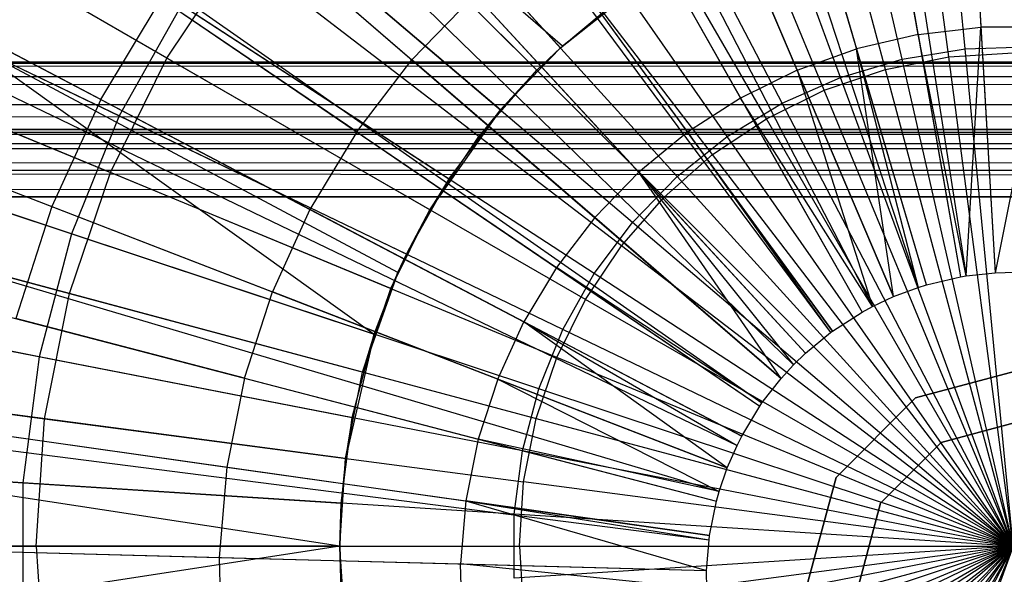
# Model space of a CAD drawing. Extents: x 0.2 to 40.1, y -6.7 to 6.7.
# Tile 408 of 516: x 26.301 to 26.876, y 3.432 to 3.756. Entities that reach past the tile are written whole.
import ezdxf

# ---------------------------------------------------------------- set-up
doc = ezdxf.new("R2010")
doc.units = 0
doc.header["$MEASUREMENT"] = 0
doc.layers.get('0').update_dxf_attribs({"color": 13, "linetype": 'CONTINUOUS'})

# ---------------------------------------------------------------- blocks, each defined once
blk = doc.blocks.new('SNOWBALL_XIV_PM3_STL')
at = {"color": 0}
for p, q in [((26.82874, 4.31366, 5.09925), (26.87028, 3.60819, 5.31579)), ((26.82874, 4.31366, 5.09925), (26.87028, 3.60819, 5.31579)), ((26.72827, 4.30196, 5.09925), (26.84996, 3.60582, 5.31579)), ((26.72827, 4.30196, 5.09925), (26.84996, 3.60582, 5.31579)), ((26.74427, 4.30461, 5.09925), (26.8532, 3.60636, 5.31579)), ((26.74427, 4.30461, 5.09925), (26.8532, 3.60636, 5.31579)), ((26.83005, 3.60116, 5.31579), (26.6298, 4.27889, 5.09925)), ((26.83005, 3.60116, 5.31579), (26.6298, 4.27889, 5.09925)), ((26.60564, 4.27137, 5.09925), (26.82516, 3.59964, 5.31579)), ((26.60564, 4.27137, 5.09925), (26.82516, 3.59964, 5.31579)), ((26.5346, 4.24474, 5.09925), (26.81079, 3.59425, 5.31579)), ((26.5346, 4.24474, 5.09925), (26.81079, 3.59425, 5.31579)), ((26.47414, 4.21633, 5.09925), (26.79857, 3.58851, 5.31579)), ((26.47414, 4.21633, 5.09925), (26.79857, 3.58851, 5.31579)), ((26.44391, 4.19996, 5.09925), (26.79245, 3.5852, 5.31579)), ((26.44391, 4.19996, 5.09925), (26.79245, 3.5852, 5.31579)), ((26.35317, 4.1409, 5.09925), (26.7741, 3.57325, 5.31579)), ((26.35317, 4.1409, 5.09925), (26.7741, 3.57325, 5.31579)), ((26.35892, 4.14513, 5.09925), (26.77527, 3.57411, 5.31579)), ((26.35892, 4.14513, 5.09925), (26.77527, 3.57411, 5.31579)), ((26.28073, 4.08098, 5.09925), (26.75946, 3.56114, 5.31579)), ((26.28073, 4.08098, 5.09925), (26.75946, 3.56114, 5.31579)), ((26.24586, 4.04705, 5.09925), (26.7524, 3.55428, 5.31579)), ((26.24586, 4.04705, 5.09925), (26.7524, 3.55428, 5.31579)), ((26.85277, 3.73899, 0.5388), (26.82516, 4.02518, 0.59287)), ((26.85277, 3.73899, 0.5388), (26.82516, 4.02518, 0.59287)), ((26.81583, 3.73302, 0.5388), (26.75185, 4.01333, 0.59287)), ((26.81583, 3.73302, 0.5388), (26.75185, 4.01333, 0.59287)), ((26.84315, 3.73433, 0.59193), (26.80632, 4.01413, 0.65953)), ((26.84315, 3.73433, 0.59193), (26.80632, 4.01413, 0.65953)), ((26.21036, 4.00832, 5.09925), (26.74523, 3.54644, 5.31579)), ((26.21036, 4.00832, 5.09925), (26.74523, 3.54644, 5.31579)), ((26.80615, 3.72696, 0.59193), (26.7331, 3.99957, 0.65953)), ((26.80615, 3.72696, 0.59193), (26.7331, 3.99957, 0.65953)), ((26.77996, 3.72237, 0.5388), (26.68066, 3.9922, 0.59287)), ((26.77996, 3.72237, 0.5388), (26.68066, 3.9922, 0.59287)), ((26.77042, 3.71484, 0.59193), (26.66242, 3.97558, 0.65953)), ((26.77042, 3.71484, 0.59193), (26.66242, 3.97558, 0.65953)), ((26.74574, 3.70723, 0.5388), (26.61276, 3.96214, 0.59287)), ((26.74574, 3.70723, 0.5388), (26.61276, 3.96214, 0.59287)), ((26.61635, 3.73954, 5.21211), (26.42481, 3.95044, 5.14563)), ((26.61635, 3.73954, 5.21211), (26.42481, 3.95044, 5.14563)), ((26.73658, 3.69815, 0.59193), (26.59547, 3.94256, 0.65953)), ((26.73658, 3.69815, 0.59193), (26.59547, 3.94256, 0.65953)), ((26.155, 3.9372, 5.09925), (26.73403, 3.53206, 5.31579)), ((26.155, 3.9372, 5.09925), (26.73403, 3.53206, 5.31579)), ((26.14873, 3.92813, 5.09925), (26.73276, 3.53023, 5.31579)), ((26.14873, 3.92813, 5.09925), (26.73276, 3.53023, 5.31579)), ((26.40551, 3.92364, 5.06729), (26.60266, 3.72649, 5.1478)), ((26.6176, 3.74066, 5.1478), (26.40551, 3.92364, 5.06729)), ((26.40551, 3.92364, 5.06729), (26.60266, 3.72649, 5.1478)), ((26.6176, 3.74066, 5.1478), (26.40551, 3.92364, 5.06729)), ((26.71375, 3.68783, 0.5388), (26.54925, 3.92365, 0.59287)), ((26.71375, 3.68783, 0.5388), (26.54925, 3.92365, 0.59287)), ((26.70521, 3.67719, 0.59193), (26.5334, 3.90109, 0.65953)), ((26.70521, 3.67719, 0.59193), (26.5334, 3.90109, 0.65953)), ((26.85353, 3.89252, 5.25512), (26.86182, 3.7517, 5.28933)), ((26.85353, 3.89252, 5.25512), (26.86182, 3.7517, 5.28933)), ((26.58129, 3.70333, 5.21211), (26.36435, 3.88801, 5.14563)), ((26.58129, 3.70333, 5.21211), (26.36435, 3.88801, 5.14563)), ((26.82521, 3.74743, 5.28933), (26.80092, 3.88639, 5.25512)), ((26.82521, 3.74743, 5.28933), (26.80092, 3.88639, 5.25512)), ((26.6845, 3.6645, 0.5388), (26.4912, 3.87735, 0.59287)), ((26.6845, 3.6645, 0.5388), (26.4912, 3.87735, 0.59287)), ((26.38659, 3.73368, 0.65953), (26.15138, 3.86948, 0.76179)), ((26.38659, 3.73368, 0.65953), (26.15138, 3.86948, 0.76179)), ((26.74934, 3.8743, 5.25512), (26.78931, 3.73902, 5.28933)), ((26.74934, 3.8743, 5.25512), (26.78931, 3.73902, 5.28933)), ((26.56874, 3.6878, 5.1478), (26.34754, 3.85753, 5.06729)), ((26.56874, 3.6878, 5.1478), (26.34754, 3.85753, 5.06729)), ((26.75461, 3.72657, 5.28933), (26.69948, 3.85642, 5.25512)), ((26.75461, 3.72657, 5.28933), (26.69948, 3.85642, 5.25512)), ((26.67684, 3.65231, 0.59193), (26.47728, 3.85187, 0.65953)), ((26.67684, 3.65231, 0.59193), (26.47728, 3.85187, 0.65953)), ((26.09665, 3.84142, 5.09925), (26.72223, 3.51269, 5.31579)), ((26.09665, 3.84142, 5.09925), (26.72223, 3.51269, 5.31579)), ((26.65198, 3.83297, 5.25512), (26.72155, 3.71025, 5.28933)), ((26.65198, 3.83297, 5.25512), (26.72155, 3.71025, 5.28933)), ((26.65846, 3.63763, 0.5388), (26.43954, 3.824, 0.59287)), ((26.65846, 3.63763, 0.5388), (26.43954, 3.824, 0.59287)), ((26.35868, 3.69979, 0.59287), (26.10764, 3.82068, 0.68207)), ((26.35868, 3.69979, 0.59287), (26.10764, 3.82068, 0.68207)), ((26.55114, 3.66293, 5.21211), (26.31237, 3.81836, 5.14563)), ((26.55114, 3.66293, 5.21211), (26.31237, 3.81836, 5.14563)), ((26.42517, 3.82283, 5.21329), (26.52966, 3.7326, 5.25512)), ((26.42517, 3.82283, 5.21329), (26.52966, 3.7326, 5.25512)), ((26.08294, 3.8142, 5.09925), (26.71946, 3.50719, 5.31579)), ((26.08294, 3.8142, 5.09925), (26.71946, 3.50719, 5.31579)), ((26.60746, 3.80425, 5.25512), (26.69057, 3.69027, 5.28933)), ((26.60746, 3.80425, 5.25512), (26.69057, 3.69027, 5.28933)), ((26.38659, 3.73368, 0.65953), (26.42806, 3.79575, 0.65953)), ((26.38659, 3.73368, 0.65953), (26.42806, 3.79575, 0.65953)), ((26.65196, 3.62394, 0.59193), (26.42806, 3.79575, 0.65953)), ((26.65196, 3.62394, 0.59193), (26.42806, 3.79575, 0.65953)), ((26.54015, 3.64502, 5.1478), (26.29869, 3.78443, 5.06729)), ((26.54015, 3.64502, 5.1478), (26.29869, 3.78443, 5.06729)), ((26.34789, 3.7094, 5.21329), (26.22813, 3.77234, 5.16381)), ((26.34789, 3.7094, 5.21329), (26.22813, 3.77234, 5.16381)), ((26.10266, 3.77066, 0.76179), (26.35357, 3.66673, 0.65953)), ((26.10266, 3.77066, 0.76179), (26.35357, 3.66673, 0.65953)), ((26.34789, 3.7094, 5.21329), (26.38328, 3.76833, 5.21329)), ((26.34789, 3.7094, 5.21329), (26.38328, 3.76833, 5.21329)), ((26.49738, 3.69059, 5.25512), (26.38328, 3.76833, 5.21329)), ((26.49738, 3.69059, 5.25512), (26.38328, 3.76833, 5.21329)), ((26.56651, 3.77065, 5.25512), (26.52966, 3.7326, 5.25512)), ((26.56651, 3.77065, 5.25512), (26.52966, 3.7326, 5.25512)), ((26.56651, 3.77065, 5.25512), (26.66207, 3.66688, 5.28933)), ((26.56651, 3.77065, 5.25512), (26.66207, 3.66688, 5.28933)), ((26.61635, 3.73954, 5.21211), (26.65576, 3.77096, 5.21211)), ((26.61635, 3.73954, 5.21211), (26.65576, 3.77096, 5.21211)), ((26.65576, 3.77096, 5.21211), (26.6176, 3.74066, 5.1478)), ((26.65576, 3.77096, 5.21211), (26.6176, 3.74066, 5.1478)), ((26.39512, 3.76449, 0.59287), (26.35868, 3.69979, 0.59287)), ((26.39512, 3.76449, 0.59287), (26.35868, 3.69979, 0.59287)), ((26.63609, 3.60764, 0.5388), (26.39512, 3.76449, 0.59287)), ((26.63609, 3.60764, 0.5388), (26.39512, 3.76449, 0.59287)), ((26.6176, 3.74066, 5.1478), (26.64135, 3.76041, 5.1478)), ((26.6176, 3.74066, 5.1478), (26.64135, 3.76041, 5.1478)), ((26.05479, 3.74935, 5.09925), (26.71377, 3.49407, 5.31579)), ((26.05479, 3.74935, 5.09925), (26.71377, 3.49407, 5.31579)), ((26.82521, 3.74743, 5.28933), (26.86182, 3.7517, 5.28933)), ((26.82521, 3.74743, 5.28933), (26.86182, 3.7517, 5.28933)), ((26.8532, 3.60636, 5.31579), (26.86182, 3.7517, 5.28933)), ((26.8532, 3.60636, 5.31579), (26.86182, 3.7517, 5.28933)), ((26.89869, 3.75176, 5.28933), (26.86182, 3.7517, 5.28933)), ((26.89869, 3.75176, 5.28933), (26.86182, 3.7517, 5.28933)), ((26.86182, 3.7517, 5.28933), (26.87028, 3.60819, 5.31579)), ((26.86182, 3.7517, 5.28933), (26.87028, 3.60819, 5.31579)), ((26.89869, 3.75176, 5.28933), (26.87028, 3.60819, 5.31579)), ((26.89869, 3.75176, 5.28933), (26.87028, 3.60819, 5.31579)), ((26.82521, 3.74743, 5.28933), (26.78931, 3.73902, 5.28933)), ((26.82521, 3.74743, 5.28933), (26.78931, 3.73902, 5.28933)), ((26.82521, 3.74743, 5.28933), (26.84996, 3.60582, 5.31579)), ((26.8532, 3.60636, 5.31579), (26.82521, 3.74743, 5.28933)), ((26.82521, 3.74743, 5.28933), (26.84996, 3.60582, 5.31579)), ((26.8532, 3.60636, 5.31579), (26.82521, 3.74743, 5.28933)), ((26.52641, 3.61901, 5.21211), (26.26972, 3.74263, 5.14563)), ((26.52146, 3.60834, 5.21211), (26.26972, 3.74263, 5.14563)), ((26.26972, 3.74263, 5.14563), (26.50749, 3.57229, 5.21211)), ((26.52146, 3.60834, 5.21211), (26.26972, 3.74263, 5.14563)), ((26.26972, 3.74263, 5.14563), (26.50749, 3.57229, 5.21211)), ((26.52641, 3.61901, 5.21211), (26.26972, 3.74263, 5.14563)), ((26.58129, 3.70333, 5.21211), (26.61635, 3.73954, 5.21211)), ((26.58129, 3.70333, 5.21211), (26.61635, 3.73954, 5.21211)), ((26.60266, 3.72649, 5.1478), (26.6176, 3.74066, 5.1478)), ((26.60266, 3.72649, 5.1478), (26.6176, 3.74066, 5.1478)), ((26.61635, 3.73954, 5.21211), (26.60266, 3.72649, 5.1478)), ((26.61635, 3.73954, 5.21211), (26.60266, 3.72649, 5.1478)), ((26.61635, 3.73954, 5.21211), (26.6176, 3.74066, 5.1478)), ((26.61635, 3.73954, 5.21211), (26.6176, 3.74066, 5.1478)), ((26.75461, 3.72657, 5.28933), (26.78931, 3.73902, 5.28933)), ((26.75461, 3.72657, 5.28933), (26.78931, 3.73902, 5.28933)), ((26.83005, 3.60116, 5.31579), (26.78931, 3.73902, 5.28933)), ((26.78931, 3.73902, 5.28933), (26.82516, 3.59964, 5.31579)), ((26.83005, 3.60116, 5.31579), (26.78931, 3.73902, 5.28933)), ((26.81079, 3.59425, 5.31579), (26.78931, 3.73902, 5.28933)), ((26.81079, 3.59425, 5.31579), (26.78931, 3.73902, 5.28933)), ((26.78931, 3.73902, 5.28933), (26.82516, 3.59964, 5.31579)), ((26.81583, 3.73302, 0.5388), (26.85277, 3.73899, 0.5388)), ((26.81583, 3.73302, 0.5388), (26.85277, 3.73899, 0.5388)), ((26.85277, 3.73899, 0.5388), (26.89016, 3.74019, 0.5388)), ((26.85277, 3.73899, 0.5388), (26.89016, 3.74019, 0.5388)), ((26.88081, 3.44834, 0.52068), (26.85277, 3.73899, 0.5388)), ((26.88081, 3.44834, 0.52068), (26.85277, 3.73899, 0.5388)), ((26.35357, 3.66673, 0.65953), (26.38659, 3.73368, 0.65953)), ((26.35357, 3.66673, 0.65953), (26.38659, 3.73368, 0.65953)), ((26.631, 3.59257, 0.59193), (26.38659, 3.73368, 0.65953)), ((26.631, 3.59257, 0.59193), (26.38659, 3.73368, 0.65953)), ((26.49738, 3.69059, 5.25512), (26.52966, 3.7326, 5.25512)), ((26.49738, 3.69059, 5.25512), (26.52966, 3.7326, 5.25512)), ((26.63642, 3.6404, 5.28933), (26.52966, 3.7326, 5.25512)), ((26.63642, 3.6404, 5.28933), (26.52966, 3.7326, 5.25512)), ((26.77996, 3.72237, 0.5388), (26.81583, 3.73302, 0.5388)), ((26.77996, 3.72237, 0.5388), (26.81583, 3.73302, 0.5388)), ((26.80615, 3.72696, 0.59193), (26.84315, 3.73433, 0.59193)), ((26.80615, 3.72696, 0.59193), (26.84315, 3.73433, 0.59193)), ((26.88081, 3.44834, 0.52068), (26.81583, 3.73302, 0.5388)), ((26.88081, 3.44834, 0.52068), (26.81583, 3.73302, 0.5388)), ((26.84315, 3.73433, 0.59193), (26.88081, 3.73679, 0.59193)), ((26.84315, 3.73433, 0.59193), (26.88081, 3.73679, 0.59193)), ((26.88081, 3.44834, 0.56005), (26.84315, 3.73433, 0.59193)), ((26.88081, 3.44834, 0.56005), (26.84315, 3.73433, 0.59193)), ((39.42879, 3.73129, 51.61956), (0.85168, 3.73129, 51.61956)), ((0.85168, 3.73129, 51.61956), (39.42499, 3.73025, 51.63235)), ((0.85168, 3.73129, 51.61956), (39.42499, 3.73025, 51.63235)), ((0.85168, 3.73129, 50.9109), (39.42879, 3.73129, 50.9109)), ((0.85168, 3.73129, 50.9109), (39.42879, 3.73129, 50.9109)), ((39.42879, 3.73129, 51.61956), (0.85168, 3.73129, 51.61956)), ((0.85988, 3.72647, 51.6467), (39.42499, 3.73025, 51.63235)), ((0.85988, 3.72647, 51.6467), (39.42499, 3.73025, 51.63235)), ((0.85988, 3.72647, 51.6467), (39.4168, 3.72107, 51.65835)), ((0.85988, 3.72647, 51.6467), (39.4168, 3.72107, 51.65835)), ((26.56874, 3.6878, 5.1478), (26.60266, 3.72649, 5.1478)), ((26.56874, 3.6878, 5.1478), (26.60266, 3.72649, 5.1478)), ((26.58129, 3.70333, 5.21211), (26.60266, 3.72649, 5.1478)), ((26.58129, 3.70333, 5.21211), (26.60266, 3.72649, 5.1478)), ((26.75461, 3.72657, 5.28933), (26.72155, 3.71025, 5.28933)), ((26.75461, 3.72657, 5.28933), (26.72155, 3.71025, 5.28933)), ((26.81079, 3.59425, 5.31579), (26.75461, 3.72657, 5.28933)), ((26.75461, 3.72657, 5.28933), (26.79857, 3.58851, 5.31579)), ((26.75461, 3.72657, 5.28933), (26.79857, 3.58851, 5.31579)), ((26.81079, 3.59425, 5.31579), (26.75461, 3.72657, 5.28933)), ((26.77042, 3.71484, 0.59193), (26.80615, 3.72696, 0.59193)), ((26.77042, 3.71484, 0.59193), (26.80615, 3.72696, 0.59193)), ((26.88081, 3.44834, 0.56005), (26.80615, 3.72696, 0.59193)), ((26.88081, 3.44834, 0.56005), (26.80615, 3.72696, 0.59193)), ((0.86808, 3.71258, 51.67051), (39.4168, 3.72107, 51.65835)), ((0.86808, 3.71258, 51.67051), (39.4168, 3.72107, 51.65835)), ((26.74574, 3.70723, 0.5388), (26.77996, 3.72237, 0.5388)), ((26.74574, 3.70723, 0.5388), (26.77996, 3.72237, 0.5388)), ((26.88081, 3.44834, 0.52068), (26.77996, 3.72237, 0.5388)), ((26.88081, 3.44834, 0.52068), (26.77996, 3.72237, 0.5388)), ((26.33081, 3.63095, 0.59287), (26.06638, 3.71875, 0.68207)), ((26.33081, 3.63095, 0.59287), (26.06638, 3.71875, 0.68207)), ((26.73658, 3.69815, 0.59193), (26.77042, 3.71484, 0.59193)), ((26.73658, 3.69815, 0.59193), (26.77042, 3.71484, 0.59193)), ((26.88081, 3.44834, 0.56005), (26.77042, 3.71484, 0.59193)), ((26.88081, 3.44834, 0.56005), (26.77042, 3.71484, 0.59193)), ((0.86808, 3.71258, 51.67051), (39.4086, 3.7035, 51.67959)), ((0.86808, 3.71258, 51.67051), (39.4086, 3.7035, 51.67959)), ((26.34789, 3.7094, 5.21329), (26.31944, 3.64683, 5.21329)), ((26.34789, 3.7094, 5.21329), (26.31944, 3.64683, 5.21329)), ((26.34789, 3.7094, 5.21329), (26.4701, 3.64518, 5.25512)), ((26.34789, 3.7094, 5.21329), (26.4701, 3.64518, 5.25512)), ((26.72155, 3.71025, 5.28933), (26.69057, 3.69027, 5.28933)), ((26.72155, 3.71025, 5.28933), (26.69057, 3.69027, 5.28933)), ((26.72155, 3.71025, 5.28933), (26.79245, 3.5852, 5.31579)), ((26.79857, 3.58851, 5.31579), (26.72155, 3.71025, 5.28933)), ((26.72155, 3.71025, 5.28933), (26.79245, 3.5852, 5.31579)), ((26.79857, 3.58851, 5.31579), (26.72155, 3.71025, 5.28933)), ((0.87627, 3.69134, 51.68808), (39.4086, 3.7035, 51.67959)), ((0.87627, 3.69134, 51.68808), (39.4086, 3.7035, 51.67959)), ((26.51739, 3.59887, 5.1478), (26.2598, 3.70557, 5.06729)), ((26.51739, 3.59887, 5.1478), (26.2598, 3.70557, 5.06729)), ((26.58129, 3.70333, 5.21211), (26.54015, 3.64502, 5.1478)), ((26.58129, 3.70333, 5.21211), (26.54015, 3.64502, 5.1478)), ((26.55114, 3.66293, 5.21211), (26.58129, 3.70333, 5.21211)), ((26.55114, 3.66293, 5.21211), (26.58129, 3.70333, 5.21211)), ((26.58129, 3.70333, 5.21211), (26.56874, 3.6878, 5.1478)), ((26.58129, 3.70333, 5.21211), (26.56874, 3.6878, 5.1478)), ((26.71375, 3.68783, 0.5388), (26.74574, 3.70723, 0.5388)), ((26.71375, 3.68783, 0.5388), (26.74574, 3.70723, 0.5388)), ((26.88081, 3.44834, 0.52068), (26.74574, 3.70723, 0.5388)), ((26.88081, 3.44834, 0.52068), (26.74574, 3.70723, 0.5388)), ((26.35868, 3.69979, 0.59287), (26.33081, 3.63095, 0.59287)), ((26.35868, 3.69979, 0.59287), (26.33081, 3.63095, 0.59287)), ((26.61772, 3.57504, 0.5388), (26.35868, 3.69979, 0.59287)), ((26.61772, 3.57504, 0.5388), (26.35868, 3.69979, 0.59287)), ((26.70521, 3.67719, 0.59193), (26.73658, 3.69815, 0.59193)), ((26.70521, 3.67719, 0.59193), (26.73658, 3.69815, 0.59193)), ((26.88081, 3.44834, 0.56005), (26.73658, 3.69815, 0.59193)), ((26.88081, 3.44834, 0.56005), (26.73658, 3.69815, 0.59193)), ((0.85168, 3.69192, 51.61956), (39.42076, 3.6896, 51.63287)), ((0.85168, 3.69192, 51.61956), (39.42076, 3.6896, 51.63287)), ((0.85168, 3.69192, 51.61956), (39.42879, 3.69192, 51.61956)), ((39.42879, 3.69192, 50.9109), (0.85168, 3.69192, 50.9109)), ((0.85168, 3.69192, 51.61956), (39.42879, 3.69192, 51.61956)), ((39.42879, 3.69192, 50.9109), (0.85168, 3.69192, 50.9109)), ((39.39221, 3.65255, 51.6983), (0.87627, 3.69134, 51.68808)), ((0.87627, 3.69134, 51.68808), (39.4004, 3.67969, 51.69348)), ((0.87627, 3.69134, 51.68808), (39.4004, 3.67969, 51.69348)), ((39.39221, 3.65255, 51.6983), (0.87627, 3.69134, 51.68808)), ((26.19329, 3.6957, 5.16381), (26.31944, 3.64683, 5.21329)), ((26.19329, 3.6957, 5.16381), (26.31944, 3.64683, 5.21329)), ((0.86195, 3.68816, 51.63636), (39.42076, 3.6896, 51.63287)), ((0.86195, 3.68816, 51.63636), (39.42076, 3.6896, 51.63287)), ((0.86195, 3.68816, 51.63636), (39.41162, 3.68169, 51.64603)), ((0.86195, 3.68816, 51.63636), (39.41162, 3.68169, 51.64603)), ((26.49738, 3.69059, 5.25512), (26.4701, 3.64518, 5.25512)), ((26.49738, 3.69059, 5.25512), (26.4701, 3.64518, 5.25512)), ((26.49738, 3.69059, 5.25512), (26.61396, 3.61117, 5.28933)), ((26.49738, 3.69059, 5.25512), (26.61396, 3.61117, 5.28933)), ((26.54015, 3.64502, 5.1478), (26.56874, 3.6878, 5.1478)), ((26.54015, 3.64502, 5.1478), (26.56874, 3.6878, 5.1478)), ((26.69057, 3.69027, 5.28933), (26.66207, 3.66688, 5.28933)), ((26.69057, 3.69027, 5.28933), (26.66207, 3.66688, 5.28933)), ((26.6845, 3.6645, 0.5388), (26.71375, 3.68783, 0.5388)), ((26.6845, 3.6645, 0.5388), (26.71375, 3.68783, 0.5388)), ((26.77527, 3.57411, 5.31579), (26.69057, 3.69027, 5.28933)), ((26.69057, 3.69027, 5.28933), (26.7741, 3.57325, 5.31579)), ((26.77527, 3.57411, 5.31579), (26.69057, 3.69027, 5.28933)), ((26.69057, 3.69027, 5.28933), (26.7741, 3.57325, 5.31579)), ((26.88081, 3.44834, 0.52068), (26.71375, 3.68783, 0.5388)), ((26.88081, 3.44834, 0.52068), (26.71375, 3.68783, 0.5388)), ((0.87109, 3.67902, 51.6487), (39.41162, 3.68169, 51.64603)), ((0.87109, 3.67902, 51.6487), (39.41162, 3.68169, 51.64603)), ((26.03154, 3.68123, 5.09925), (26.70906, 3.4803, 5.31579)), ((26.03154, 3.68123, 5.09925), (26.70906, 3.4803, 5.31579)), ((0.87109, 3.67902, 51.6487), (39.40247, 3.66935, 51.65517)), ((0.87109, 3.67902, 51.6487), (39.40247, 3.66935, 51.65517)), ((26.67684, 3.65231, 0.59193), (26.70521, 3.67719, 0.59193)), ((26.67684, 3.65231, 0.59193), (26.70521, 3.67719, 0.59193)), ((26.88081, 3.44834, 0.56005), (26.70521, 3.67719, 0.59193)), ((26.88081, 3.44834, 0.56005), (26.70521, 3.67719, 0.59193)), ((0.88023, 3.66587, 51.65661), (39.40247, 3.66935, 51.65517)), ((0.88023, 3.66587, 51.65661), (39.40247, 3.66935, 51.65517)), ((0.88023, 3.66587, 51.65661), (39.39221, 3.65255, 51.65893)), ((0.88023, 3.66587, 51.65661), (39.39221, 3.65255, 51.65893)), ((39.39221, 3.65255, 51.6983), (0.88447, 3.66534, 51.69725)), ((39.39221, 3.65255, 51.6983), (0.88447, 3.66534, 51.69725)), ((26.06724, 3.66634, 0.76179), (26.32958, 3.59605, 0.65953)), ((26.06724, 3.66634, 0.76179), (26.32958, 3.59605, 0.65953)), ((26.32958, 3.59605, 0.65953), (26.35357, 3.66673, 0.65953)), ((26.32958, 3.59605, 0.65953), (26.35357, 3.66673, 0.65953)), ((26.61431, 3.55873, 0.59193), (26.35357, 3.66673, 0.65953)), ((26.61431, 3.55873, 0.59193), (26.35357, 3.66673, 0.65953)), ((26.52641, 3.61901, 5.21211), (26.55114, 3.66293, 5.21211)), ((26.52641, 3.61901, 5.21211), (26.55114, 3.66293, 5.21211)), ((26.55114, 3.66293, 5.21211), (26.54015, 3.64502, 5.1478)), ((26.55114, 3.66293, 5.21211), (26.54015, 3.64502, 5.1478)), ((26.63642, 3.6404, 5.28933), (26.66207, 3.66688, 5.28933)), ((26.63642, 3.6404, 5.28933), (26.66207, 3.66688, 5.28933)), ((26.65846, 3.63763, 0.5388), (26.6845, 3.6645, 0.5388)), ((26.65846, 3.63763, 0.5388), (26.6845, 3.6645, 0.5388)), ((26.75946, 3.56114, 5.31579), (26.66207, 3.66688, 5.28933)), ((26.66207, 3.66688, 5.28933), (26.7524, 3.55428, 5.31579)), ((26.75946, 3.56114, 5.31579), (26.66207, 3.66688, 5.28933)), ((26.74523, 3.54644, 5.31579), (26.66207, 3.66688, 5.28933)), ((26.74523, 3.54644, 5.31579), (26.66207, 3.66688, 5.28933)), ((26.66207, 3.66688, 5.28933), (26.7524, 3.55428, 5.31579)), ((26.88081, 3.44834, 0.52068), (26.6845, 3.6645, 0.5388)), ((26.88081, 3.44834, 0.52068), (26.6845, 3.6645, 0.5388)), ((26.2371, 3.66207, 5.14563), (26.50749, 3.57229, 5.21211)), ((26.2371, 3.66207, 5.14563), (26.50749, 3.57229, 5.21211)), ((39.39221, 3.65255, 51.6983), (10.67572, 3.65238, 51.6983)), ((10.67572, 3.65238, 51.65893), (39.39221, 3.65255, 51.65893)), ((39.39221, 3.65255, 51.6983), (10.67572, 3.65238, 51.6983)), ((10.67572, 3.65238, 51.65893), (39.39221, 3.65255, 51.65893)), ((26.0237, 3.65311, 5.09925), (26.70748, 3.47461, 5.31579)), ((26.0237, 3.65311, 5.09925), (26.70748, 3.47461, 5.31579)), ((26.65196, 3.62394, 0.59193), (26.67684, 3.65231, 0.59193)), ((26.65196, 3.62394, 0.59193), (26.67684, 3.65231, 0.59193)), ((26.88081, 3.44834, 0.56005), (26.67684, 3.65231, 0.59193)), ((26.88081, 3.44834, 0.56005), (26.67684, 3.65231, 0.59193)), ((26.31944, 3.64683, 5.21329), (26.29831, 3.58142, 5.21329)), ((26.31944, 3.64683, 5.21329), (26.29831, 3.58142, 5.21329)), ((26.31944, 3.64683, 5.21329), (26.44818, 3.59696, 5.25512)), ((26.31944, 3.64683, 5.21329), (26.44818, 3.59696, 5.25512)), ((26.4701, 3.64518, 5.25512), (26.44818, 3.59696, 5.25512)), ((26.4701, 3.64518, 5.25512), (26.44818, 3.59696, 5.25512)), ((26.4701, 3.64518, 5.25512), (26.59497, 3.57956, 5.28933)), ((26.4701, 3.64518, 5.25512), (26.59497, 3.57956, 5.28933)), ((26.51739, 3.59887, 5.1478), (26.54015, 3.64502, 5.1478)), ((26.51739, 3.59887, 5.1478), (26.54015, 3.64502, 5.1478)), ((26.52641, 3.61901, 5.21211), (26.54015, 3.64502, 5.1478)), ((26.52641, 3.61901, 5.21211), (26.54015, 3.64502, 5.1478)), ((26.63642, 3.6404, 5.28933), (26.61396, 3.61117, 5.28933)), ((26.63642, 3.6404, 5.28933), (26.61396, 3.61117, 5.28933)), ((26.74523, 3.54644, 5.31579), (26.63642, 3.6404, 5.28933)), ((26.74523, 3.54644, 5.31579), (26.63642, 3.6404, 5.28933)), ((26.63609, 3.60764, 0.5388), (26.65846, 3.63763, 0.5388)), ((26.63609, 3.60764, 0.5388), (26.65846, 3.63763, 0.5388)), ((26.88081, 3.44834, 0.52068), (26.65846, 3.63763, 0.5388)), ((26.88081, 3.44834, 0.52068), (26.65846, 3.63763, 0.5388)), ((26.33081, 3.63095, 0.59287), (26.31198, 3.55912, 0.59287)), ((26.33081, 3.63095, 0.59287), (26.31198, 3.55912, 0.59287)), ((26.60368, 3.54036, 0.5388), (26.33081, 3.63095, 0.59287)), ((26.60368, 3.54036, 0.5388), (26.33081, 3.63095, 0.59287)), ((26.50085, 3.55015, 5.1478), (26.23154, 3.62231, 5.06729)), ((26.50085, 3.55015, 5.1478), (26.23154, 3.62231, 5.06729)), ((26.631, 3.59257, 0.59193), (26.65196, 3.62394, 0.59193)), ((26.631, 3.59257, 0.59193), (26.65196, 3.62394, 0.59193)), ((26.88081, 3.44834, 0.56005), (26.65196, 3.62394, 0.59193)), ((26.88081, 3.44834, 0.56005), (26.65196, 3.62394, 0.59193)), ((26.52641, 3.61901, 5.21211), (26.51739, 3.59887, 5.1478)), ((26.52641, 3.61901, 5.21211), (26.51739, 3.59887, 5.1478)), ((26.52146, 3.60834, 5.21211), (26.52641, 3.61901, 5.21211)), ((26.52146, 3.60834, 5.21211), (26.52641, 3.61901, 5.21211)), ((26.31198, 3.55912, 0.59287), (26.03849, 3.61239, 0.68207)), ((26.31198, 3.55912, 0.59287), (26.03849, 3.61239, 0.68207)), ((26.61396, 3.61117, 5.28933), (26.59497, 3.57956, 5.28933)), ((26.61396, 3.61117, 5.28933), (26.59497, 3.57956, 5.28933)), ((26.73403, 3.53206, 5.31579), (26.61396, 3.61117, 5.28933)), ((26.61396, 3.61117, 5.28933), (26.73276, 3.53023, 5.31579)), ((26.73403, 3.53206, 5.31579), (26.61396, 3.61117, 5.28933)), ((26.61396, 3.61117, 5.28933), (26.73276, 3.53023, 5.31579)), ((26.52146, 3.60834, 5.21211), (26.50085, 3.55015, 5.1478)), ((26.52146, 3.60834, 5.21211), (26.50085, 3.55015, 5.1478)), ((26.50749, 3.57229, 5.21211), (26.52146, 3.60834, 5.21211)), ((26.50749, 3.57229, 5.21211), (26.52146, 3.60834, 5.21211)), ((26.52146, 3.60834, 5.21211), (26.51739, 3.59887, 5.1478)), ((26.52146, 3.60834, 5.21211), (26.51739, 3.59887, 5.1478)), ((26.61772, 3.57504, 0.5388), (26.63609, 3.60764, 0.5388)), ((26.61772, 3.57504, 0.5388), (26.63609, 3.60764, 0.5388)), ((26.88081, 3.44834, 0.52068), (26.63609, 3.60764, 0.5388)), ((26.88081, 3.44834, 0.52068), (26.63609, 3.60764, 0.5388)), ((26.83005, 3.60116, 5.31579), (26.84996, 3.60582, 5.31579)), ((26.83005, 3.60116, 5.31579), (26.84996, 3.60582, 5.31579)), ((26.84996, 3.60582, 5.31579), (26.8532, 3.60636, 5.31579)), ((26.84996, 3.60582, 5.31579), (26.8532, 3.60636, 5.31579)), ((26.8532, 3.60636, 5.31579), (26.87028, 3.60819, 5.31579)), ((26.8532, 3.60636, 5.31579), (26.87028, 3.60819, 5.31579)), ((26.87028, 3.60819, 5.31579), (26.88194, 3.6085, 5.31579)), ((26.87028, 3.60819, 5.31579), (26.88194, 3.6085, 5.31579)), ((26.81079, 3.59425, 5.31579), (26.82516, 3.59964, 5.31579)), ((26.81079, 3.59425, 5.31579), (26.82516, 3.59964, 5.31579)), ((26.82516, 3.59964, 5.31579), (26.83005, 3.60116, 5.31579)), ((26.82516, 3.59964, 5.31579), (26.83005, 3.60116, 5.31579)), ((26.31501, 3.52283, 0.65953), (26.32958, 3.59605, 0.65953)), ((26.31501, 3.52283, 0.65953), (26.32958, 3.59605, 0.65953)), ((26.32958, 3.59605, 0.65953), (26.60218, 3.523, 0.59193)), ((26.32958, 3.59605, 0.65953), (26.60218, 3.523, 0.59193)), ((26.43189, 3.54655, 5.25512), (26.44818, 3.59696, 5.25512)), ((26.43189, 3.54655, 5.25512), (26.44818, 3.59696, 5.25512)), ((26.57972, 3.546, 5.28933), (26.44818, 3.59696, 5.25512)), ((26.57972, 3.546, 5.28933), (26.44818, 3.59696, 5.25512)), ((26.50085, 3.55015, 5.1478), (26.51739, 3.59887, 5.1478)), ((26.50085, 3.55015, 5.1478), (26.51739, 3.59887, 5.1478)), ((26.79857, 3.58851, 5.31579), (26.81079, 3.59425, 5.31579)), ((26.79857, 3.58851, 5.31579), (26.81079, 3.59425, 5.31579)), ((26.61431, 3.55873, 0.59193), (26.631, 3.59257, 0.59193)), ((26.61431, 3.55873, 0.59193), (26.631, 3.59257, 0.59193)), ((26.88081, 3.44834, 0.56005), (26.631, 3.59257, 0.59193)), ((26.88081, 3.44834, 0.56005), (26.631, 3.59257, 0.59193)), ((26.79245, 3.5852, 5.31579), (26.79857, 3.58851, 5.31579)), ((26.79245, 3.5852, 5.31579), (26.79857, 3.58851, 5.31579)), ((26.77527, 3.57411, 5.31579), (26.79245, 3.5852, 5.31579)), ((26.77527, 3.57411, 5.31579), (26.79245, 3.5852, 5.31579)), ((26.21506, 3.578, 5.14563), (26.49471, 3.52354, 5.21211)), ((26.21506, 3.578, 5.14563), (26.49471, 3.52354, 5.21211)), ((26.43189, 3.54655, 5.25512), (26.29831, 3.58142, 5.21329)), ((26.43189, 3.54655, 5.25512), (26.29831, 3.58142, 5.21329)), ((26.57972, 3.546, 5.28933), (26.59497, 3.57956, 5.28933)), ((26.57972, 3.546, 5.28933), (26.59497, 3.57956, 5.28933)), ((26.72223, 3.51269, 5.31579), (26.59497, 3.57956, 5.28933)), ((26.59497, 3.57956, 5.28933), (26.71946, 3.50719, 5.31579)), ((26.72223, 3.51269, 5.31579), (26.59497, 3.57956, 5.28933)), ((26.71377, 3.49407, 5.31579), (26.59497, 3.57956, 5.28933)), ((26.71377, 3.49407, 5.31579), (26.59497, 3.57956, 5.28933)), ((26.59497, 3.57956, 5.28933), (26.71946, 3.50719, 5.31579)), ((26.50749, 3.57229, 5.21211), (26.49081, 3.49969, 5.1478)), ((26.50749, 3.57229, 5.21211), (26.49081, 3.49969, 5.1478)), ((26.49471, 3.52354, 5.21211), (26.50749, 3.57229, 5.21211)), ((26.49471, 3.52354, 5.21211), (26.50749, 3.57229, 5.21211)), ((26.50749, 3.57229, 5.21211), (26.50085, 3.55015, 5.1478)), ((26.50749, 3.57229, 5.21211), (26.50085, 3.55015, 5.1478)), ((26.60368, 3.54036, 0.5388), (26.61772, 3.57504, 0.5388)), ((26.60368, 3.54036, 0.5388), (26.61772, 3.57504, 0.5388)), ((26.88081, 3.44834, 0.52068), (26.61772, 3.57504, 0.5388)), ((26.88081, 3.44834, 0.52068), (26.61772, 3.57504, 0.5388)), ((26.75946, 3.56114, 5.31579), (26.7741, 3.57325, 5.31579)), ((26.75946, 3.56114, 5.31579), (26.7741, 3.57325, 5.31579)), ((26.7741, 3.57325, 5.31579), (26.77527, 3.57411, 5.31579)), ((26.7741, 3.57325, 5.31579), (26.77527, 3.57411, 5.31579)), ((26.31198, 3.55912, 0.59287), (26.30248, 3.48547, 0.59287)), ((26.31198, 3.55912, 0.59287), (26.30248, 3.48547, 0.59287)), ((26.59419, 3.50416, 0.5388), (26.31198, 3.55912, 0.59287)), ((26.59419, 3.50416, 0.5388), (26.31198, 3.55912, 0.59287)), ((26.7524, 3.55428, 5.31579), (26.75946, 3.56114, 5.31579)), ((26.7524, 3.55428, 5.31579), (26.75946, 3.56114, 5.31579)), ((26.00378, 3.55395, 5.09925), (26.70345, 3.45456, 5.31579)), ((26.00378, 3.55395, 5.09925), (26.70345, 3.45456, 5.31579)), ((26.04575, 3.55828, 0.76179), (26.31501, 3.52283, 0.65953)), ((26.04575, 3.55828, 0.76179), (26.31501, 3.52283, 0.65953)), ((26.60218, 3.523, 0.59193), (26.61431, 3.55873, 0.59193)), ((26.60218, 3.523, 0.59193), (26.61431, 3.55873, 0.59193)), ((26.88081, 3.44834, 0.56005), (26.61431, 3.55873, 0.59193)), ((26.88081, 3.44834, 0.56005), (26.61431, 3.55873, 0.59193)), ((26.74523, 3.54644, 5.31579), (26.7524, 3.55428, 5.31579)), ((26.74523, 3.54644, 5.31579), (26.7524, 3.55428, 5.31579)), ((26.49081, 3.49969, 5.1478), (26.50085, 3.55015, 5.1478)), ((26.49081, 3.49969, 5.1478), (26.50085, 3.55015, 5.1478)), ((26.88709, 3.55197, 50.87138), (26.8237, 3.53498, 50.87138)), ((26.8237, 3.53498, 50.91075), (26.88709, 3.55197, 50.91075)), ((26.8237, 3.53498, 50.91075), (26.88709, 3.55197, 50.91075)), ((26.88709, 3.55197, 50.87138), (26.8237, 3.53498, 50.87138)), ((26.00213, 3.54173, 5.09925), (26.70312, 3.45209, 5.31579)), ((26.00213, 3.54173, 5.09925), (26.70312, 3.45209, 5.31579)), ((26.43189, 3.54655, 5.25512), (26.42146, 3.49462, 5.25512)), ((26.43189, 3.54655, 5.25512), (26.42146, 3.49462, 5.25512)), ((26.43189, 3.54655, 5.25512), (26.56838, 3.51092, 5.28933)), ((26.43189, 3.54655, 5.25512), (26.56838, 3.51092, 5.28933)), ((26.57972, 3.546, 5.28933), (26.56838, 3.51092, 5.28933)), ((26.57972, 3.546, 5.28933), (26.56838, 3.51092, 5.28933)), ((26.71377, 3.49407, 5.31579), (26.57972, 3.546, 5.28933)), ((26.57972, 3.546, 5.28933), (26.70906, 3.4803, 5.31579)), ((26.71377, 3.49407, 5.31579), (26.57972, 3.546, 5.28933)), ((26.57972, 3.546, 5.28933), (26.70906, 3.4803, 5.31579)), ((26.73403, 3.53206, 5.31579), (26.74523, 3.54644, 5.31579)), ((26.73403, 3.53206, 5.31579), (26.74523, 3.54644, 5.31579)), ((26.49081, 3.49969, 5.1478), (26.21439, 3.53608, 5.06729)), ((26.49081, 3.49969, 5.1478), (26.21439, 3.53608, 5.06729)), ((26.59419, 3.50416, 0.5388), (26.60368, 3.54036, 0.5388)), ((26.59419, 3.50416, 0.5388), (26.60368, 3.54036, 0.5388)), ((26.88081, 3.44834, 0.52068), (26.60368, 3.54036, 0.5388)), ((26.88081, 3.44834, 0.52068), (26.60368, 3.54036, 0.5388)), ((26.72223, 3.51269, 5.31579), (26.73276, 3.53023, 5.31579)), ((26.72223, 3.51269, 5.31579), (26.73276, 3.53023, 5.31579)), ((26.73276, 3.53023, 5.31579), (26.73403, 3.53206, 5.31579)), ((26.73276, 3.53023, 5.31579), (26.73403, 3.53206, 5.31579)), ((26.8237, 3.53498, 50.87138), (26.7773, 3.48858, 50.87138)), ((26.7773, 3.48858, 50.91075), (26.8237, 3.53498, 50.91075)), ((26.7773, 3.48858, 50.91075), (26.8237, 3.53498, 50.91075)), ((26.8237, 3.53498, 50.87138), (26.7773, 3.48858, 50.87138)), ((26.8237, 3.53498, 50.91075), (26.8237, 3.53498, 50.87138)), ((26.8237, 3.53498, 50.91075), (26.8237, 3.53498, 50.87138)), ((26.31013, 3.44834, 0.65953), (26.31501, 3.52283, 0.65953)), ((26.31013, 3.44834, 0.65953), (26.31501, 3.52283, 0.65953)), ((26.31501, 3.52283, 0.65953), (26.59482, 3.486, 0.59193)), ((26.31501, 3.52283, 0.65953), (26.59482, 3.486, 0.59193)), ((26.48826, 3.47355, 5.21211), (26.49471, 3.52354, 5.21211)), ((26.48826, 3.47355, 5.21211), (26.49471, 3.52354, 5.21211)), ((26.49471, 3.52354, 5.21211), (26.49081, 3.49969, 5.1478)), ((26.49471, 3.52354, 5.21211), (26.49081, 3.49969, 5.1478)), ((26.59482, 3.486, 0.59193), (26.60218, 3.523, 0.59193)), ((26.59482, 3.486, 0.59193), (26.60218, 3.523, 0.59193)), ((26.60218, 3.523, 0.59193), (26.88081, 3.44834, 0.56005)), ((26.60218, 3.523, 0.59193), (26.88081, 3.44834, 0.56005)), ((26.88709, 3.52192, 5.24056), (26.83873, 3.50896, 5.24056)), ((26.83873, 3.50896, 50.90542), (26.88709, 3.52192, 50.90542)), ((26.88709, 3.52192, 5.24056), (26.83873, 3.50896, 5.24056)), ((26.83873, 3.50896, 50.90542), (26.88709, 3.52192, 50.90542)), ((26.28477, 3.51403, 5.21329), (26.42146, 3.49462, 5.25512)), ((26.28477, 3.51403, 5.21329), (26.42146, 3.49462, 5.25512)), ((26.56838, 3.51092, 5.28933), (26.56112, 3.47478, 5.28933)), ((26.56838, 3.51092, 5.28933), (26.56112, 3.47478, 5.28933)), ((26.56838, 3.51092, 5.28933), (26.70748, 3.47461, 5.31579)), ((26.70906, 3.4803, 5.31579), (26.56838, 3.51092, 5.28933)), ((26.56838, 3.51092, 5.28933), (26.70748, 3.47461, 5.31579)), ((26.70906, 3.4803, 5.31579), (26.56838, 3.51092, 5.28933)), ((26.71946, 3.50719, 5.31579), (26.72223, 3.51269, 5.31579)), ((26.71946, 3.50719, 5.31579), (26.72223, 3.51269, 5.31579)), ((26.83873, 3.50896, 5.24056), (26.80332, 3.47356, 5.24056)), ((26.80332, 3.47356, 50.90542), (26.83873, 3.50896, 50.90542)), ((26.83873, 3.50896, 5.24056), (26.80332, 3.47356, 5.24056)), ((26.80332, 3.47356, 50.90542), (26.83873, 3.50896, 50.90542)), ((26.83873, 3.50896, 5.24056), (26.83873, 3.50896, 50.90542)), ((26.83873, 3.50896, 5.24056), (26.83873, 3.50896, 50.90542)), ((26.30248, 3.48547, 0.59287), (26.02442, 3.50333, 0.68207)), ((26.30248, 3.48547, 0.59287), (26.02442, 3.50333, 0.68207)), ((26.58941, 3.46705, 0.5388), (26.59419, 3.50416, 0.5388)), ((26.58941, 3.46705, 0.5388), (26.59419, 3.50416, 0.5388)), ((26.88081, 3.44834, 0.52068), (26.59419, 3.50416, 0.5388)), ((26.88081, 3.44834, 0.52068), (26.59419, 3.50416, 0.5388)), ((26.71377, 3.49407, 5.31579), (26.71946, 3.50719, 5.31579)), ((26.71377, 3.49407, 5.31579), (26.71946, 3.50719, 5.31579)), ((26.48745, 3.44834, 5.1478), (26.49081, 3.49969, 5.1478)), ((26.48745, 3.44834, 5.1478), (26.49081, 3.49969, 5.1478)), ((26.49081, 3.49969, 5.1478), (26.48826, 3.47355, 5.21211)), ((26.49081, 3.49969, 5.1478), (26.48826, 3.47355, 5.21211)), ((26.20394, 3.4918, 5.14563), (26.48826, 3.47355, 5.21211)), ((26.48745, 3.44834, 5.21211), (26.20394, 3.4918, 5.14563)), ((26.20394, 3.4918, 5.14563), (26.48826, 3.47355, 5.21211)), ((26.48745, 3.44834, 5.21211), (26.20394, 3.4918, 5.14563)), ((26.42146, 3.49462, 5.25512), (26.41702, 3.44183, 5.25512)), ((26.42146, 3.49462, 5.25512), (26.41702, 3.44183, 5.25512)), ((26.42146, 3.49462, 5.25512), (26.56112, 3.47478, 5.28933)), ((26.42146, 3.49462, 5.25512), (26.56112, 3.47478, 5.28933)), ((26.70906, 3.4803, 5.31579), (26.71377, 3.49407, 5.31579)), ((26.70906, 3.4803, 5.31579), (26.71377, 3.49407, 5.31579)), ((26.58941, 3.46705, 0.5388), (26.30248, 3.48547, 0.59287)), ((26.30248, 3.48547, 0.59287), (26.30248, 3.41122, 0.59287)), ((26.58941, 3.46705, 0.5388), (26.30248, 3.48547, 0.59287)), ((26.30248, 3.48547, 0.59287), (26.30248, 3.41122, 0.59287)), ((26.59235, 3.44834, 0.59193), (26.59482, 3.486, 0.59193)), ((26.59235, 3.44834, 0.59193), (26.59482, 3.486, 0.59193)), ((26.88081, 3.44834, 0.56005), (26.59482, 3.486, 0.59193)), ((26.88081, 3.44834, 0.56005), (26.59482, 3.486, 0.59193)), ((26.7773, 3.48858, 50.87138), (26.76032, 3.4252, 50.87138)), ((26.76032, 3.4252, 50.91075), (26.7773, 3.48858, 50.91075)), ((26.76032, 3.4252, 50.91075), (26.7773, 3.48858, 50.91075)), ((26.7773, 3.48858, 50.87138), (26.76032, 3.4252, 50.87138)), ((26.7773, 3.48858, 50.91075), (26.7773, 3.48858, 50.87138)), ((26.7773, 3.48858, 50.91075), (26.7773, 3.48858, 50.87138)), ((26.70748, 3.47461, 5.31579), (26.70906, 3.4803, 5.31579)), ((26.70748, 3.47461, 5.31579), (26.70906, 3.4803, 5.31579)), ((26.48826, 3.47355, 5.21211), (26.48745, 3.44834, 5.1478)), ((26.48745, 3.44834, 5.21211), (26.48826, 3.47355, 5.21211)), ((26.48826, 3.47355, 5.21211), (26.48745, 3.44834, 5.1478)), ((26.48745, 3.44834, 5.21211), (26.48826, 3.47355, 5.21211)), ((26.56112, 3.47478, 5.28933), (26.55803, 3.43804, 5.28933)), ((26.56112, 3.47478, 5.28933), (26.55803, 3.43804, 5.28933)), ((26.70345, 3.45456, 5.31579), (26.56112, 3.47478, 5.28933)), ((26.56112, 3.47478, 5.28933), (26.70312, 3.45209, 5.31579)), ((26.70345, 3.45456, 5.31579), (26.56112, 3.47478, 5.28933)), ((26.56112, 3.47478, 5.28933), (26.70312, 3.45209, 5.31579)), ((26.56112, 3.47478, 5.28933), (26.70173, 3.43418, 5.31579)), ((26.56112, 3.47478, 5.28933), (26.70173, 3.43418, 5.31579)), ((26.70345, 3.45456, 5.31579), (26.70748, 3.47461, 5.31579)), ((26.70345, 3.45456, 5.31579), (26.70748, 3.47461, 5.31579)), ((26.80332, 3.47356, 5.24056), (26.79037, 3.4252, 5.24056)), ((26.79037, 3.4252, 50.90542), (26.80332, 3.47356, 50.90542)), ((26.80332, 3.47356, 5.24056), (26.79037, 3.4252, 5.24056)), ((26.79037, 3.4252, 50.90542), (26.80332, 3.47356, 50.90542)), ((26.80332, 3.47356, 5.24056), (26.80332, 3.47356, 50.90542)), ((26.80332, 3.47356, 5.24056), (26.80332, 3.47356, 50.90542)), ((26.58941, 3.42964, 0.5388), (26.58941, 3.46705, 0.5388)), ((26.58941, 3.42964, 0.5388), (26.58941, 3.46705, 0.5388)), ((26.88081, 3.44834, 0.52068), (26.58941, 3.46705, 0.5388)), ((26.88081, 3.44834, 0.52068), (26.58941, 3.46705, 0.5388)), ((25.9953, 3.45316, 5.09925), (26.70173, 3.43418, 5.31579)), ((25.9953, 3.45316, 5.09925), (26.70173, 3.43418, 5.31579)), ((26.70173, 3.43418, 5.31579), (26.70312, 3.45209, 5.31579)), ((26.70173, 3.43418, 5.31579), (26.70312, 3.45209, 5.31579)), ((26.70312, 3.45209, 5.31579), (26.70345, 3.45456, 5.31579)), ((26.70312, 3.45209, 5.31579), (26.70345, 3.45456, 5.31579)), ((26.03854, 3.44834, 0.76179), (26.31013, 3.44834, 0.65953)), ((26.03854, 3.44834, 0.76179), (26.31013, 3.44834, 0.65953)), ((26.48745, 3.44834, 5.21211), (26.20394, 3.40489, 5.14563)), ((26.48745, 3.44834, 5.21211), (26.20394, 3.40489, 5.14563)), ((26.48745, 3.44834, 5.1478), (26.20864, 3.44834, 5.06729)), ((26.48745, 3.44834, 5.1478), (26.20864, 3.44834, 5.06729)), ((26.27901, 3.44554, 5.21329), (26.41702, 3.44183, 5.25512)), ((26.27901, 3.44554, 5.21329), (26.41702, 3.44183, 5.25512)), ((26.31013, 3.44834, 0.65953), (26.59235, 3.44834, 0.59193)), ((26.31013, 3.44834, 0.65953), (26.31501, 3.37386, 0.65953)), ((26.31013, 3.44834, 0.65953), (26.31501, 3.37386, 0.65953)), ((26.31013, 3.44834, 0.65953), (26.59235, 3.44834, 0.59193)), ((26.49081, 3.397, 5.1478), (26.48745, 3.44834, 5.1478)), ((26.48745, 3.44834, 5.1478), (26.48826, 3.42314, 5.21211)), ((26.49081, 3.397, 5.1478), (26.48745, 3.44834, 5.1478)), ((26.48745, 3.44834, 5.21211), (26.48745, 3.44834, 5.1478)), ((26.48826, 3.42314, 5.21211), (26.48745, 3.44834, 5.21211)), ((26.48745, 3.44834, 5.1478), (26.48826, 3.42314, 5.21211)), ((26.48745, 3.44834, 5.21211), (26.48745, 3.44834, 5.1478)), ((26.48826, 3.42314, 5.21211), (26.48745, 3.44834, 5.21211)), ((26.88081, 3.44834, 0.52068), (26.58941, 3.42964, 0.5388)), ((26.88081, 3.44834, 0.52068), (26.58941, 3.42964, 0.5388)), ((26.59235, 3.44834, 0.59193), (26.88081, 3.44834, 0.56005)), ((26.59235, 3.44834, 0.59193), (26.59482, 3.41069, 0.59193)), ((26.59235, 3.44834, 0.59193), (26.88081, 3.44834, 0.56005)), ((26.59235, 3.44834, 0.59193), (26.59482, 3.41069, 0.59193)), ((26.88081, 3.44834, 0.52068), (26.59419, 3.39253, 0.5388)), ((26.88081, 3.44834, 0.52068), (26.59419, 3.39253, 0.5388)), ((26.88081, 3.44834, 0.56005), (26.59482, 3.41069, 0.59193)), ((26.88081, 3.44834, 0.56005), (26.59482, 3.41069, 0.59193)), ((26.88081, 3.44834, 0.56005), (26.60218, 3.37369, 0.59193)), ((26.88081, 3.44834, 0.56005), (26.60218, 3.37369, 0.59193)), ((26.88081, 3.44834, 0.52068), (26.60368, 3.35633, 0.5388)), ((26.88081, 3.44834, 0.52068), (26.60368, 3.35633, 0.5388)), ((26.88081, 3.44834, 0.56005), (26.61431, 3.33796, 0.59193)), ((26.88081, 3.44834, 0.56005), (26.61431, 3.33796, 0.59193)), ((26.88081, 3.44834, 0.52068), (26.61772, 3.32165, 0.5388)), ((26.88081, 3.44834, 0.52068), (26.61772, 3.32165, 0.5388)), ((26.88081, 3.44834, 0.56005), (26.631, 3.30412, 0.59193)), ((26.88081, 3.44834, 0.56005), (26.631, 3.30412, 0.59193)), ((26.88081, 3.44834, 0.52068), (26.63609, 3.28905, 0.5388)), ((26.88081, 3.44834, 0.52068), (26.63609, 3.28905, 0.5388)), ((26.88081, 3.44834, 0.56005), (26.65196, 3.27275, 0.59193)), ((26.88081, 3.44834, 0.56005), (26.65196, 3.27275, 0.59193)), ((26.88081, 3.44834, 0.52068), (26.65846, 3.25906, 0.5388)), ((26.88081, 3.44834, 0.52068), (26.65846, 3.25906, 0.5388)), ((26.88081, 3.44834, 0.56005), (26.67684, 3.24438, 0.59193)), ((26.88081, 3.44834, 0.56005), (26.67684, 3.24438, 0.59193)), ((26.88081, 3.44834, 0.52068), (26.6845, 3.23219, 0.5388)), ((26.88081, 3.44834, 0.52068), (26.6845, 3.23219, 0.5388)), ((26.88081, 3.44834, 0.56005), (26.70521, 3.2195, 0.59193)), ((26.88081, 3.44834, 0.56005), (26.70521, 3.2195, 0.59193)), ((26.88081, 3.44834, 0.52068), (26.71375, 3.20886, 0.5388)), ((26.88081, 3.44834, 0.52068), (26.71375, 3.20886, 0.5388)), ((26.88081, 3.44834, 0.56005), (26.73658, 3.19854, 0.59193)), ((26.88081, 3.44834, 0.56005), (26.73658, 3.19854, 0.59193)), ((26.88081, 3.44834, 0.52068), (26.74574, 3.18946, 0.5388)), ((26.88081, 3.44834, 0.52068), (26.74574, 3.18946, 0.5388)), ((26.88081, 3.44834, 0.56005), (26.77042, 3.18185, 0.59193)), ((26.88081, 3.44834, 0.56005), (26.77042, 3.18185, 0.59193)), ((26.88081, 3.44834, 0.52068), (26.77996, 3.17432, 0.5388)), ((26.88081, 3.44834, 0.52068), (26.77996, 3.17432, 0.5388)), ((26.41702, 3.44183, 5.25512), (26.55803, 3.43804, 5.28933)), ((26.41702, 3.44183, 5.25512), (26.41862, 3.38888, 5.25512)), ((26.41702, 3.44183, 5.25512), (26.55803, 3.43804, 5.28933)), ((26.41702, 3.44183, 5.25512), (26.41862, 3.38888, 5.25512)), ((26.55803, 3.43804, 5.28933), (26.70173, 3.43418, 5.31579)), ((26.55915, 3.40119, 5.28933), (26.55803, 3.43804, 5.28933)), ((26.55915, 3.40119, 5.28933), (26.55803, 3.43804, 5.28933)), ((26.70177, 3.42329, 5.31579), (26.55803, 3.43804, 5.28933)), ((26.70177, 3.42329, 5.31579), (26.55803, 3.43804, 5.28933)), ((26.55803, 3.43804, 5.28933), (26.70173, 3.43418, 5.31579)), ((26.70177, 3.42329, 5.31579), (26.70173, 3.43418, 5.31579)), ((26.70177, 3.42329, 5.31579), (26.70173, 3.43418, 5.31579))]:
    blk.add_line(p, q, dxfattribs=at)
blk = doc.blocks.new('GRUPUJ_1')
at = {"color": 0}
blk.add_blockref('SNOWBALL_XIV_PM3_STL', (-0.20617, 6.65964, -0.51186), dxfattribs=at)

msp = doc.modelspace()

# ---------------------------------------------------------------- block references
at = {"color": 0}
msp.add_blockref('GRUPUJ_1', (0.20617, -6.65964, 0.51186), dxfattribs=at)

doc.saveas('drawing.dxf')
